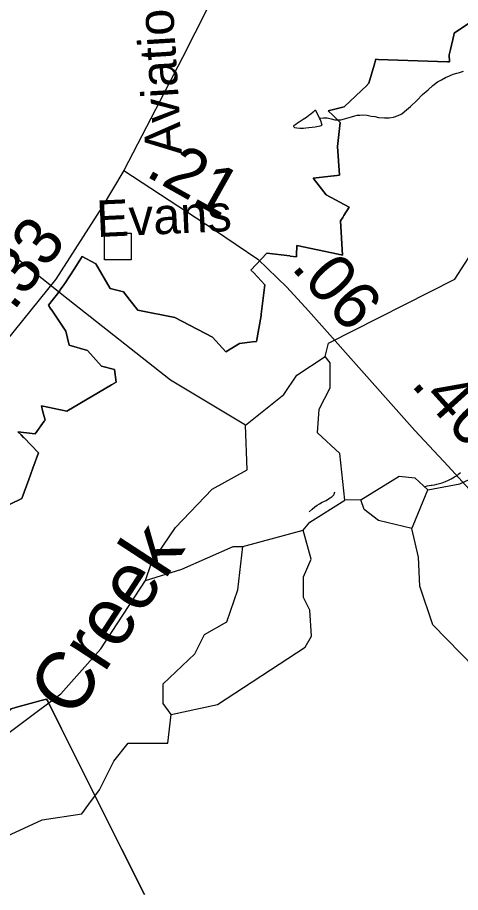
# Model space of a CAD drawing. Extents: x 2001466 to 31450019, y -30647475 to 847247.
# Drawn here: x 2054453 to 2056764, y 754438 to 759001 of the extents above; entities that cross this region are included whole.
import ezdxf

# ---------------------------------------------------------------- set-up
doc = ezdxf.new("R2010")
doc.units = 0
for name, color, linetype in [('Exist Boundary Political City Limit New', 7, 'Continuous'), ('Exist Civil Demographics City Label', 7, 'Continuous'), ('Exist Hydrographic Creek Single Shore', 7, 'Continuous'), ('Exist Hydrographic Creek Single Shore Label', 7, 'Continuous'), ('Exist Hydrographic Misc Water Feature', 7, 'Continuous'), ('Exist Road Non-System Structure Non-Sys Other Attributed CELL', 7, 'Continuous'), ('Exist Road Secondary Mileage Hundredths English Label', 7, 'Continuous'), ('Exist Road Secondary Type 51 Attributed', 7, 'Continuous'), ('Exist Road Secondary Type 51 Label', 7, 'Continuous'), ('Map Preparation Boundary City Limit Buffer Line', 7, 'Continuous')]:
    doc.layers.add(name, color=color, linetype=linetype)

msp = doc.modelspace()

# ---------------------------------------------------------------- linework, layer by layer
at = {"layer": 'Exist Boundary Political City Limit New'}
for points in [[(2056104, 758175), (2056105.4, 758175.1), (2056133.4, 758178.1), (2056122, 758327.6), (2056136.9, 758452.7), (2056100.1, 758488.9), (2056099.5, 758489.4), (2056074.1, 758514.3), (2056157.9, 758534.2), (2056277.1, 758648.6), (2056279.1, 758650.6), (2056286.9, 758658.1), (2056313.5, 758752.7), (2056321.9, 758782.8), (2056335, 758782.3), (2056695.9, 758770.2), (2056697.2, 758770.1), (2056706.8, 758769.8), (2056705.9, 758805.5), (2056712.4, 758833.5), (2056729.8, 758908.9), (2056731.9, 758918.5), (2056852.8, 759000.5)], [(2054415.1, 756463.7), (2054476, 756492.7), (2054511.9, 756591.4), (2054520.5, 756615.2), (2054533.6, 756651.2), (2054562.4, 756730.4), (2054485.4, 756810.2), (2054484.9, 756810.9), (2054471.6, 756824.6), (2054455.8, 756841), (2054545.1, 756830.4), (2054592.1, 756895.4), (2054593.1, 756896.7), (2054596.9, 756901.9), (2054583.9, 756951.8), (2054577.8, 756975), (2054709.9, 756947.3), (2054944.1, 757085.3), (2054959.4, 757094.3), (2054960.8, 757095.1), (2054968.5, 757099.7), (2054958.9, 757165.2), (2054890.8, 757182.1), (2054818.5, 757264.9), (2054721.9, 757292), (2054705, 757365.1), (2054628.5, 757479.4), (2054627.6, 757480.6), (2054614.6, 757500.1), (2054673.5, 757576.3), (2054676.5, 757580.3), (2054695.1, 757606.2), (2054700, 757613.1), (2054722.9, 757648), (2054751.9, 757693.2), (2054766.4, 757716.2), (2054790.8, 757754.4), (2054862.4, 757716), (2054935.9, 757588.2), (2055000, 757572.6), (2055006.9, 757570.9), (2055041.5, 757525.9), (2055081.5, 757474), (2055274.8, 757436.2), (2055471.2, 757333.6), (2055539.8, 757257.2), (2055611.6, 757301.4), (2055678.5, 757309.5), (2055680.1, 757309.7), (2055700.2, 757312.1), (2055723.6, 757446.5), (2055724.1, 757448.9), (2055724.9, 757453.7), (2055743, 757606.4), (2055685.4, 757668.8), (2055670.8, 757682.7), (2055753.8, 757771.7), (2055873.8, 757757.1), (2055874.9, 757757), (2055908.8, 757752.9), (2055909, 757761.5), (2055910.4, 757811.9), (2056125.6, 757766.2), (2056126.9, 757765.9), (2056149.1, 757761.2), (2056137.9, 757939.7), (2056150, 757958.7), (2056154.1, 757965.1), (2056156, 757968.1), (2056183.6, 758011.4), (2056064, 758075.9), (2056027.9, 758122.6), (2056027.5, 758123.2), (2055996.1, 758163.8), (2056104, 758175)], [(2055115.9, 754427.1), (2054996, 754666.6), (2054855, 754947.6), (2054682.5, 755292.3), (2054610.9, 755435.3), (2054605.1, 755446.9), (2054576.5, 755439), (2054443.6, 755402.2), (2054419.6, 755395.6), (2054307.9, 755299.9), (2054262.8, 755261.2), (2054177.5, 755201.6), (2054058.9, 755118.6), (2053667.8, 754819), (2053461, 754661.6), (2052970, 754287.9)]]:
    msp.add_lwpolyline(points, dxfattribs=at)
at = {"layer": 'Exist Hydrographic Creek Single Shore'}
for points in [[(2056059.1, 757233.8), (2056076.1, 757302.3), (2056734.1, 757636.6), (2056858, 757827.7), (2056916, 757842.9)], [(2055643, 756874.8), (2055843, 757034.8), (2055910, 757135.1), (2056059.1, 757233.8)], [(2055120.2, 756065.2), (2055153, 756156.4), (2055278, 756340.9), (2055469.2, 756540.4), (2055652.1, 756641.7), (2055643, 756874.8)], [(2054493.9, 755334.4), (2054680.1, 755473.9), (2054888, 755709.1), (2055120.2, 756065.2)], [(2053080.6, 754291.1), (2053107.2, 754295.3), (2054493.9, 755334.4)]]:
    msp.add_lwpolyline(points, dxfattribs=at)
at = {"layer": 'Exist Hydrographic Misc Water Feature'}
for p, q in [((2056517.7, 756351.5), (2056594.1, 756537.1)), ((2056244, 756485.2), (2056161, 756483.6)), ((2055628.1, 756241.9), (2055944.1, 756327.3)), ((2056511, 756335.4), (2056517.7, 756351.5))]:
    msp.add_line(p, q, dxfattribs=at)
for points in [[(2054718.4, 757530.5), (2054442, 757749.2), (2054184.1, 757829.9), (2053942.1, 758054.6), (2053941.1, 758172.8), (2054016.2, 758296), (2054024.1, 758338.4), (2053866.1, 758479.5), (2053824, 758572.2), (2053874.1, 758764.8), (2053840, 758831.1), (2053932.1, 758996.5), (2053606, 759354.3), (2053572, 759538.7), (2053472.1, 759629.3), (2053155.1, 759819.5), (2053047.1, 759854.6), (2052938, 760135.7), (2052829.1, 760236.3), (2052829.1, 760387.3), (2052721, 760451.8), (2052621, 760476.8), (2052537.1, 760626.2), (2052537, 760630.2)], [(2056029.1, 758475.5), (2056049, 758477.4), (2056069.1, 758477.6), (2056089.4, 758471.6), (2056109.1, 758467.4), (2056125.3, 758467.4), (2056140.9, 758467.5), (2056159.2, 758471.6), (2056195, 758483.6), (2056213.1, 758487.8), (2056225.4, 758491.6), (2056238.9, 758491.6), (2056253.3, 758493.8), (2056277.3, 758491.8), (2056299.2, 758485.7), (2056317, 758483.8), (2056337.3, 758479.9), (2056367.1, 758477.8), (2056393.1, 758477.9), (2056415.3, 758481.8), (2056439.3, 758490), (2056458.9, 758498), (2056473.1, 758510), (2056503, 758536.3), (2056536.9, 758568.1), (2056567, 758598.4), (2056595.1, 758624.1), (2056620.7, 758646.2), (2056644.7, 758664.5), (2056664.6, 758676.5), (2056687, 758688.5), (2056706.6, 758696.5), (2056726.7, 758704.8), (2056744.6, 758710.6), (2056758.9, 758714.5), (2056780.7, 758720.5)], [(2056029.1, 758475.5), (2056021.2, 758491.3), (2056013.2, 758507.1), (2056009.1, 758515.4), (2056005.2, 758515.2), (2055995.1, 758507.4), (2055983, 758497.1), (2055973.4, 758489.2), (2055961.1, 758479.4), (2055943.2, 758469), (2055923.3, 758455), (2055913.5, 758449.2), (2055905.3, 758443.2), (2055899.6, 758439.2), (2055895.2, 758437), (2055893.4, 758433.2), (2055899.1, 758427.1), (2055911.2, 758425.2), (2055925.4, 758423.1), (2055945.3, 758423.3), (2055957.6, 758425.1), (2055973.6, 758427.1), (2055991.4, 758429.3), (2056005.4, 758431.3), (2056023, 758433.4), (2056033, 758435.1), (2056043.1, 758439.3), (2056033.5, 758467.2), (2056029.1, 758475.5)], [(2055643, 756874.8), (2055251, 757109.2), (2054718.4, 757530.5)], [(2056161, 756483.6), (2056135, 756726.9), (2056019.1, 756834.3), (2056027.1, 756958.8), (2056085.1, 757069.2), (2056084.1, 757200.4), (2056059.1, 757233.8)], [(2056594.1, 756537.1), (2056761, 756569.8), (2056994.1, 756676.6), (2057043.1, 756911.8), (2057168, 757060.1), (2057268.1, 757104), (2057392.9, 757062.1), (2057443, 756995.5), (2057468, 756870.3), (2057543, 756796.5), (2057643.1, 756837.1), (2057676.1, 756928.3), (2057818, 757046.9), (2057843, 757121.8)], [(2056582.6, 756554.7), (2056590.4, 756558.8), (2056600.4, 756560.5), (2056610.7, 756562.6), (2056616.6, 756562.5), (2056628.7, 756564.7), (2056640.6, 756566.6), (2056648.6, 756568.6), (2056668.3, 756575), (2056686.7, 756580.7), (2056702.5, 756588.9), (2056716.3, 756594.9), (2056732.5, 756605), (2056746.4, 756613), (2056756.3, 756620.9), (2056764.5, 756629)], [(2056244, 756485.2), (2056444, 756609.1), (2056527, 756600.8), (2056594.1, 756537.1)], [(2055975, 756423.3), (2055991, 756437.5), (2056004.7, 756449.6), (2056016.8, 756457.6), (2056028.7, 756465.5), (2056042.9, 756473.5), (2056050.7, 756477.6), (2056063, 756481.8), (2056070.6, 756487.5), (2056084.7, 756495.5), (2056094.6, 756503.8), (2056102.8, 756511.9), (2056104.6, 756515.6), (2056108.7, 756527.6)], [(2055944.1, 756327.3), (2055978.1, 756369.3), (2056161, 756483.6)], [(2056511, 756335.4), (2056336.1, 756378.3), (2056261.1, 756435.6), (2056244, 756485.2)], [(2055255.1, 755366.9), (2055496, 755417.8), (2055954.1, 755716.8), (2055987.1, 755775.2), (2055978.1, 755909.9), (2055945.1, 755976.2), (2055945.1, 756084.4), (2055986.1, 756175.5), (2055944.1, 756327.3)], [(2057180.2, 754448.1), (2057131.1, 754613.3), (2057155.1, 755246), (2057130.1, 755312.2), (2056620.1, 755834.4), (2056553.1, 756036), (2056545.1, 756187), (2056511, 756335.4)], [(2055120.2, 756065.2), (2055311.1, 756123.7), (2055578, 756242.8), (2055628.1, 756241.9)], [(2055255.1, 755366.9), (2055213, 755423.6), (2055213, 755525.3), (2055379.1, 755682.6), (2055429, 755783.3), (2055545, 755849.9), (2055603, 756016), (2055628.1, 756241.9)], [(2054825.7, 754898.5), (2054881.1, 754974.3), (2054955.1, 755123.7), (2055030.1, 755217.3), (2055238.1, 755216.3), (2055255.1, 755366.9)], [(2054948.5, 752360.7), (2054868.1, 752566.3), (2054876.1, 752690.8), (2054926, 752801.4), (2054901.2, 753107), (2054667, 753498.9), (2054424, 753733.5), (2054240.1, 754081.9), (2054290.1, 754566.4), (2054323.1, 754657.6), (2054398.2, 754731.6), (2054581.1, 754816.4), (2054789, 754848.2), (2054825.7, 754898.5)]]:
    msp.add_lwpolyline(points, dxfattribs=at)
at = {"layer": 'Exist Road Non-System Structure Non-Sys Other Attributed CELL'}
msp.add_lwpolyline([(2054906.7, 757876.3), (2055045.7, 757876.3), (2055045.7, 757737.2), (2054906.7, 757737.2)], close=True, dxfattribs=at)
at = {"layer": 'Exist Road Secondary Type 51 Attributed'}
for points in [[(2059492.5, 763980.3), (2059346.3, 763658.2), (2059135.5, 763193.5), (2058924.6, 762720.1), (2058800.7, 762480.1), (2058641.4, 762244.2), (2058531.9, 762112.1), (2058374.2, 761983.3), (2057854.4, 761638.6), (2057315.2, 761283.5), (2056903.2, 761012.9), (2056481.6, 760721.4), (2056269.1, 760562), (2056103.4, 760379.2), (2055984.3, 760240.7), (2055858.8, 760031.4), (2055702.6, 759646.5), (2055506.3, 759175.4), (2055313.2, 758792.1), (2055007.4, 758203.5)], [(2055007.4, 758203.5), (2054894.7, 758014.2), (2054653.3, 757635.8), (2054304.1, 757205), (2053999.9, 756792.7), (2053702.2, 756423.1), (2053467.2, 756101), (2053177.5, 755766), (2052818.6, 755388.3), (2052651.3, 755224.1), (2052345.5, 754963.2), (2052136.3, 754823.1), (2051933.9, 754707.9), (2051786.5, 754606.7)], [(2055007.4, 758203.5), (2055480.5, 757894.2), (2055707.2, 757741.2), (2055858.7, 757594), (2055971.3, 757471), (2056303.8, 757096.9), (2056526.1, 756846.4), (2056699.8, 756661.4), (2057082.6, 756241.6), (2057527.7, 755756.4)]]:
    msp.add_lwpolyline(points, dxfattribs=at)
at = {"layer": 'Map Preparation Boundary City Limit Buffer Line'}
for points in [[(2056104, 758175), (2056105.4, 758175.1), (2056133.4, 758178.1), (2056122, 758327.6), (2056136.9, 758452.7), (2056100.1, 758488.9), (2056099.5, 758489.4), (2056074.1, 758514.3), (2056157.9, 758534.2), (2056277.1, 758648.6), (2056279.1, 758650.6), (2056286.9, 758658.1), (2056313.5, 758752.7), (2056321.9, 758782.8), (2056335, 758782.3), (2056695.9, 758770.2), (2056697.2, 758770.1), (2056706.8, 758769.8), (2056705.9, 758805.5), (2056712.4, 758833.5), (2056729.8, 758908.9), (2056731.9, 758918.5), (2056852.8, 759000.5)], [(2056852.8, 759000.5), (2056731.9, 758918.5), (2056729.8, 758908.9), (2056712.4, 758833.5), (2056705.9, 758805.5), (2056706.8, 758769.8), (2056697.2, 758770.1), (2056695.9, 758770.2), (2056335, 758782.3), (2056321.9, 758782.8), (2056313.5, 758752.7), (2056286.9, 758658.1), (2056279.1, 758650.6), (2056277.1, 758648.6), (2056157.9, 758534.2), (2056074.1, 758514.3), (2056099.5, 758489.4), (2056100.1, 758488.9), (2056136.9, 758452.7), (2056122, 758327.6), (2056133.4, 758178.1), (2056105.4, 758175.1), (2056104, 758175)], [(2054415.1, 756463.7), (2054476, 756492.7), (2054511.9, 756591.4), (2054520.5, 756615.2), (2054533.6, 756651.2), (2054562.4, 756730.4), (2054485.4, 756810.2), (2054484.9, 756810.9), (2054471.6, 756824.6), (2054455.8, 756841), (2054545.1, 756830.4), (2054592.1, 756895.4), (2054593.1, 756896.7), (2054596.9, 756901.9), (2054583.9, 756951.8), (2054577.8, 756975), (2054709.9, 756947.3), (2054944.1, 757085.3), (2054959.4, 757094.3), (2054960.8, 757095.1), (2054968.5, 757099.7), (2054958.9, 757165.2), (2054890.8, 757182.1), (2054818.5, 757264.9), (2054721.9, 757292), (2054705, 757365.1), (2054628.5, 757479.4), (2054627.6, 757480.6), (2054614.6, 757500.1), (2054673.5, 757576.3), (2054676.5, 757580.3), (2054695.1, 757606.2), (2054700, 757613.1), (2054722.9, 757648), (2054751.9, 757693.2), (2054766.4, 757716.2), (2054790.8, 757754.4), (2054862.4, 757716), (2054935.9, 757588.2), (2055000, 757572.6), (2055006.9, 757570.9), (2055041.5, 757525.9), (2055081.5, 757474), (2055274.8, 757436.2), (2055471.2, 757333.6), (2055539.8, 757257.2), (2055611.6, 757301.4), (2055678.5, 757309.5), (2055680.1, 757309.7), (2055700.2, 757312.1), (2055723.6, 757446.5), (2055724.1, 757448.9), (2055724.9, 757453.7), (2055743, 757606.4), (2055685.4, 757668.8), (2055670.8, 757682.7), (2055753.8, 757771.7), (2055873.8, 757757.1), (2055874.9, 757757), (2055908.8, 757752.9), (2055909, 757761.5), (2055910.4, 757811.9), (2056125.6, 757766.2), (2056126.9, 757765.9), (2056149.1, 757761.2), (2056137.9, 757939.7), (2056150, 757958.7), (2056154.1, 757965.1), (2056156, 757968.1), (2056183.6, 758011.4), (2056064, 758075.9), (2056027.9, 758122.6), (2056027.5, 758123.2), (2055996.1, 758163.8), (2056104, 758175)], [(2056104, 758175), (2055996.1, 758163.8), (2056027.5, 758123.2), (2056027.9, 758122.6), (2056064, 758075.9), (2056183.6, 758011.4), (2056156, 757968.1), (2056154.1, 757965.1), (2056150, 757958.7), (2056137.9, 757939.7), (2056149.1, 757761.2), (2056126.9, 757765.9), (2056125.6, 757766.2), (2055910.4, 757811.9), (2055909, 757761.5), (2055908.8, 757752.9), (2055874.9, 757757), (2055873.8, 757757.1), (2055753.8, 757771.7), (2055670.8, 757682.7), (2055685.4, 757668.8), (2055743, 757606.4), (2055724.9, 757453.7), (2055724.1, 757448.9), (2055723.6, 757446.5), (2055700.2, 757312.1), (2055680.1, 757309.7), (2055678.5, 757309.5), (2055611.6, 757301.4), (2055539.8, 757257.2), (2055471.2, 757333.6), (2055274.8, 757436.2), (2055081.5, 757474), (2055041.5, 757525.9), (2055006.9, 757570.9), (2055000, 757572.6), (2054935.9, 757588.2), (2054862.4, 757716), (2054790.8, 757754.4), (2054766.4, 757716.2), (2054751.9, 757693.2), (2054722.9, 757648), (2054700, 757613.1), (2054695.1, 757606.2), (2054676.5, 757580.3), (2054673.5, 757576.3), (2054614.6, 757500.1), (2054627.6, 757480.6), (2054628.5, 757479.4), (2054705, 757365.1), (2054721.9, 757292), (2054818.5, 757264.9), (2054890.8, 757182.1), (2054958.9, 757165.2), (2054968.5, 757099.7), (2054960.8, 757095.1), (2054959.4, 757094.3), (2054944.1, 757085.3), (2054709.9, 756947.3), (2054577.8, 756975), (2054583.9, 756951.8), (2054596.9, 756901.9), (2054593.1, 756896.7), (2054592.1, 756895.4), (2054545.1, 756830.4), (2054455.8, 756841), (2054471.6, 756824.6), (2054484.9, 756810.9), (2054485.4, 756810.2), (2054562.4, 756730.4), (2054533.6, 756651.2), (2054520.5, 756615.2), (2054511.9, 756591.4), (2054476, 756492.7), (2054415.1, 756463.7)], [(2055115.9, 754427.1), (2054996, 754666.6), (2054855, 754947.6), (2054682.5, 755292.3), (2054610.9, 755435.3), (2054605.1, 755446.9), (2054576.5, 755439), (2054443.6, 755402.2), (2054419.6, 755395.6), (2054307.9, 755299.9), (2054262.8, 755261.2), (2054177.5, 755201.6), (2054058.9, 755118.6), (2053667.8, 754819), (2053461, 754661.6), (2052970, 754287.9)], [(2052970, 754287.9), (2053461, 754661.6), (2053667.8, 754819), (2054058.9, 755118.6), (2054177.5, 755201.6), (2054262.8, 755261.2), (2054307.9, 755299.9), (2054419.6, 755395.6), (2054443.6, 755402.2), (2054576.5, 755439), (2054605.1, 755446.9), (2054610.9, 755435.3), (2054682.5, 755292.3), (2054855, 754947.6), (2054996, 754666.6), (2055115.9, 754427.1)]]:
    msp.add_lwpolyline(points, dxfattribs=at)

# ---------------------------------------------------------------- texts
at = {"layer": 'Exist Civil Demographics City Label'}
msp.add_text('pop. 26,280', height=530, rotation=28.1029, dxfattribs=at).set_placement((2052079.2, 758111.6))
at = {"layer": 'Exist Hydrographic Creek Single Shore Label'}
msp.add_text('Creek', height=300, rotation=56.904, dxfattribs=at).set_placement((2054746.9, 755335.3))
at = {"layer": 'Exist Road Secondary Mileage Hundredths English Label'}
for s, rotation, p in [('.21', 330.6956, (2055114.6, 758177.9)), ('.33', 52.7153, (2054432.3, 757465.5)), ('.06', 312.0669, (2055875.7, 757694.7)), ('.40', 312.0669, (2056500.3, 757085.5))]:
    msp.add_text(s, height=250, rotation=rotation, dxfattribs=at).set_placement(p)
at = {"layer": 'Exist Road Secondary Type 51 Label'}
for s, rotation, p in [('Aviation', 93.4731, (2055311.3, 758289.6)), ('Evans', 2.6136, (2054868.7, 757855.7))]:
    msp.add_text(s, height=190, rotation=rotation, dxfattribs=at).set_placement(p)

doc.saveas('drawing.dxf')
